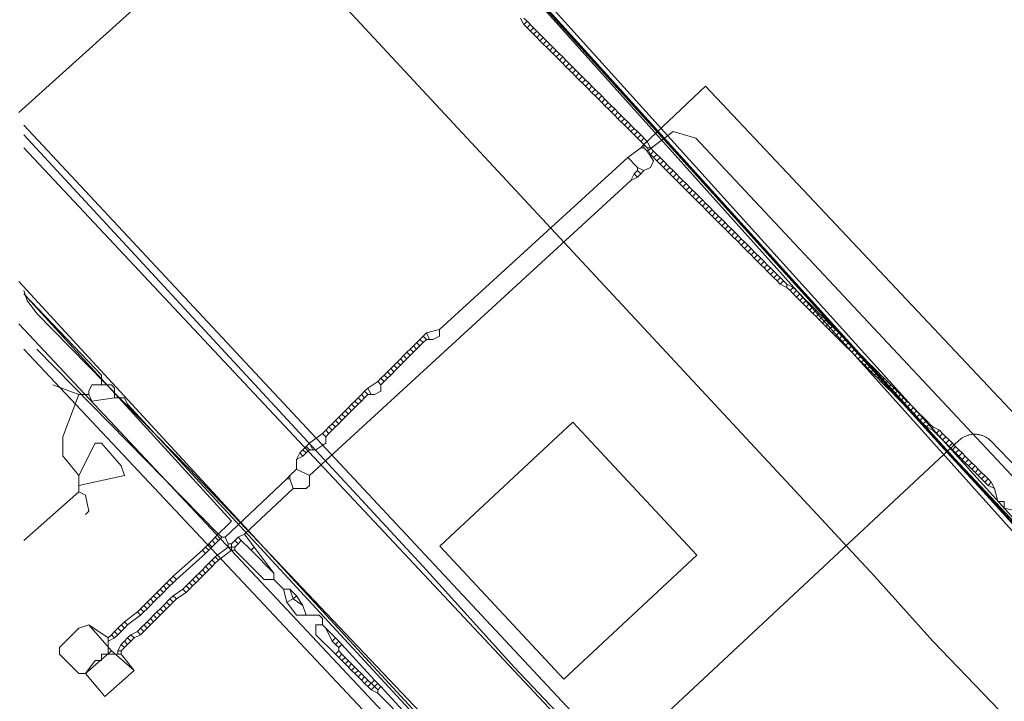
# Model space of a CAD drawing. Header units: metres. Extents: x 92810 to 93633, y 464687 to 465459.
# Tile 293 of 325: x 93421 to 93443, y 465296 to 465312. Entities that reach past the tile are written whole.
import ezdxf
from ezdxf.lldxf.tags import DXFTag

# ---------------------------------------------------------------- set-up
doc = ezdxf.new("R2010")
doc.units = ezdxf.units.M
for name, color, linetype, lineweight, transparency in [('B-OI-KL-DATA_BT NEDERLAND-G', 90, 'SI_B_DATA_BT_NEDERLAND', 18, 0.4), ('B-OI-KL-DATA_KPN-G', 90, 'SI_B_DATA_KPN', 18, 0.4), ('B-OI-KL-DATA_LIANDER-G', 90, 'SI_B_DATA_LIANDER', 18, 0.4), ('B-OI-KL-ET_HS_LIANDER-G', 10, 'SI_B_ET_HS_LIANDON', 18, 0.4), ('B-OI-KL-ET_LS_LIANDER-G', 190, 'SI_B_ET_LS_LIANDER', 18, 0.4), ('B-OI-KL-ET_MS_LIANDER-G', 130, 'SI_B_ET_MS_LIANDER', 18, 0.4), ('B-OI-KL-GAS_HD_LIANDER-G', 30, 'SI_B_GAS_HD_LIANDER', 18, 0.4), ('B-OI-KL-GAS_LD_LIANDER-G', 30, 'SI_B_GAS_LD_LIANDER', 18, 0.4), ('B-WE-KL-DATA-G', 90, 'KL-DATA-N', 18, 0.4), ('B-WE-KL-ET_LS-G', 190, 'KL-LS-N', 18, 0.4), ('B-WE-KL-WATER-G', 170, 'KL-WATER-N', 18, 0.4)]:
    doc.layers.add(name, color=color, linetype=linetype, lineweight=lineweight, transparency=transparency)
doc.styles.get("Standard").update_dxf_attribs({"font": 'isocp.shx'})
tags = doc.linetypes.add('KL-DATA-N', pattern='A,4,-1,[101,NLCS.SHX,S=0.5,R=0,X=0,Y=0],-1,4,-1,["D",Standard,S=1,R=0,X=-0.25,Y=-0.5],-1.5', length=12.5).pattern_tags.tags
tags[18] = DXFTag(74, 10)
tags = doc.linetypes.add('KL-LS-N', pattern='A,4,-1,[103,NLCS.SHX,S=0.75,R=0,X=0,Y=0],-1,4,-1,["L",Standard,S=1,R=0,X=0,Y=-0.5],-2', length=13).pattern_tags.tags
tags[18] = DXFTag(74, 10)
doc.linetypes.add('KL-WATER-N', pattern='A,7,-0.5,[168,NLCS.SHX,S=0.75,R=0,X=0.75,Y=0],-2', length=9.5)
doc.linetypes.add('SI_B_DATA_BT_NEDERLAND', pattern='A,5,-2,["BTN",Standard,S=1.5,R=0,X=-0.51,Y=-0.75],-7', length=14)
doc.linetypes.add('SI_B_DATA_KPN', pattern='A,5,-2,["KPN",Standard,S=1.5,R=0,X=-0.51,Y=-0.75],-8', length=15)
doc.linetypes.add('SI_B_DATA_LIANDER', pattern='A,5,-2,["LI-DATA",Standard,S=1.5,R=0,X=-0.51,Y=-0.75],-11', length=18)
doc.linetypes.add('SI_B_ET_HS_LIANDON', pattern='A,5,-2,["LI-HS",Standard,S=1.5,R=0,X=-0.51,Y=-0.75],-10', length=17)
doc.linetypes.add('SI_B_ET_LS_LIANDER', pattern='A,5,-2,["LI-LS",Standard,S=1.5,R=0,X=-0.51,Y=-0.75],-10', length=17)
doc.linetypes.add('SI_B_ET_MS_LIANDER', pattern='A,5,-2,["LI-MS",Standard,S=1.5,R=0,X=-0.51,Y=-0.75],-10', length=17)
doc.linetypes.add('SI_B_GAS_HD_LIANDER', pattern='A,5,-2,["LI-G-HD",Standard,S=1.5,R=0,X=-0.51,Y=-0.75],-11', length=18)
doc.linetypes.add('SI_B_GAS_LD_LIANDER', pattern='A,5,-2,["LI-G-LD",Standard,S=1.5,R=0,X=-0.51,Y=-0.75],-11', length=18)

msp = doc.modelspace()

# ---------------------------------------------------------------- linework, layer by layer
at = {"layer": 'B-OI-KL-DATA_BT NEDERLAND-G', "flags": 128}
msp.add_lwpolyline([(93383.75, 465371.27), (93428.3, 465320.06), (93430.05, 465314.74), (93442.9, 465300.5), (93451.4, 465292.3)], dxfattribs=at)
at = {"layer": 'B-OI-KL-DATA_KPN-G', "flags": 128}
for points in [[(93421.536, 465324.036), (93440.464, 465303.036), (93442.607, 465300.75), (93457.607, 465284.536), (93458.393, 465284.107), (93459.536, 465284.107), (93459.893, 465284.179), (93462.536, 465284.821), (93463.679, 465284.821), (93463.893, 465284.75), (93464.679, 465284.321)], [(93440.607, 465284.821), (93431.107, 465294.75), (93430.107, 465295.964), (93424.75, 465301.607), (93421.393, 465305.036), (93421.179, 465305.321), (93421.107, 465305.536)]]:
    msp.add_lwpolyline(points, dxfattribs=at)
at = {"layer": 'B-OI-KL-DATA_LIANDER-G', "flags": 128}
msp.add_lwpolyline([(93476.964, 465318.25), (93476.821, 465317.821), (93476.464, 465313.893), (93474.893, 465295.821), (93474.821, 465295.679), (93473.964, 465293.893), (93473.821, 465293.75), (93472.821, 465292.464), (93465.821, 465288.25), (93456.75, 465284.536), (93449.107, 465278.25), (93448.964, 465278.25), (93448.321, 465278.821), (93448.25, 465279.036), (93448.25, 465279.25), (93448.179, 465279.25), (93446.464, 465281.893), (93446.25, 465282.107), (93431.893, 465297.25), (93429.893, 465299.464), (93421.107, 465308.964)], dxfattribs=at)
at = {"layer": 'B-OI-KL-ET_HS_LIANDER-G', "flags": 128}
for points in [[(93453.464, 465275.393), (93452.25, 465275.821), (93421.107, 465309.179)], [(93453.393, 465275.25), (93452.464, 465275.464), (93452.036, 465275.679), (93421.107, 465308.679)], [(93453.321, 465275.036), (93452.607, 465275.107), (93452.393, 465275.036), (93451.679, 465274.75), (93451.321, 465274.75), (93447.75, 465276.107), (93446.893, 465276.536), (93446.464, 465276.821), (93445.464, 465277.893), (93440.75, 465283.321), (93438.893, 465285.321), (93421.107, 465304.25)]]:
    msp.add_lwpolyline(points, dxfattribs=at)
at = {"layer": 'B-OI-KL-ET_LS_LIANDER-G'}
for p, q in [((93434.75, 465308.75), (93436.107, 465310.036)), ((93436.107, 465310.036), (93461.393, 465283.179)), ((93434.821, 465308.607), (93435.393, 465309.036)), ((93435.393, 465309.036), (93435.893, 465308.893)), ((93434.75, 465308.75), (93434.679, 465308.679)), ((93434.75, 465308.75), (93434.75, 465308.679)), ((93435.893, 465308.893), (93458.607, 465284.607)), ((93434.679, 465308.679), (93434.393, 465308.464)), ((93434.679, 465308.679), (93434.75, 465308.679)), ((93434.75, 465308.679), (93434.821, 465308.607)), ((93434.821, 465308.607), (93434.964, 465308.393)), ((93434.393, 465308.464), (93430.25, 465304.679)), ((93434.393, 465308.464), (93434.607, 465308.25)), ((93434.964, 465308.393), (93434.893, 465308.25)), ((93434.536, 465308.107), (93434.464, 465307.964)), ((93434.607, 465308.179), (93434.536, 465308.107)), ((93434.536, 465308.107), (93434.607, 465308.036)), ((93434.607, 465308.25), (93434.75, 465308.179)), ((93434.607, 465308.25), (93434.607, 465308.179)), ((93434.607, 465308.179), (93434.679, 465308.107)), ((93434.679, 465308.107), (93434.607, 465308.036)), ((93434.75, 465308.179), (93434.679, 465308.107)), ((93434.893, 465308.25), (93434.75, 465308.179)), ((93434.464, 465307.964), (93427.393, 465301.464)), ((93434.607, 465308.036), (93434.464, 465307.964)), ((93421.107, 465305.464), (93425.679, 465300.464)), ((93430.25, 465304.679), (93429.964, 465304.607)), ((93430.25, 465304.679), (93430.25, 465304.536)), ((93429.821, 465304.464), (93429.679, 465304.321)), ((93429.893, 465304.536), (93429.821, 465304.464)), ((93429.821, 465304.464), (93429.893, 465304.393)), ((93429.964, 465304.607), (93429.893, 465304.536)), ((93429.893, 465304.536), (93429.964, 465304.464)), ((93429.964, 465304.464), (93429.893, 465304.393)), ((93429.964, 465304.607), (93430.036, 465304.464)), ((93429.964, 465304.464), (93430.107, 465304.464)), ((93430.25, 465304.536), (93430.107, 465304.464)), ((93425.393, 465300.179), (93421.393, 465304.25)), ((93429.607, 465304.25), (93429.536, 465304.179)), ((93429.679, 465304.321), (93429.607, 465304.25)), ((93429.607, 465304.25), (93429.679, 465304.179)), ((93429.679, 465304.321), (93429.75, 465304.25)), ((93429.821, 465304.321), (93429.679, 465304.179)), ((93429.75, 465304.393), (93429.821, 465304.321)), ((93429.893, 465304.393), (93429.821, 465304.321)), ((93429.393, 465304.036), (93429.321, 465303.964)), ((93429.464, 465304.107), (93429.393, 465304.036)), ((93429.393, 465304.036), (93429.464, 465303.964)), ((93429.536, 465304.179), (93429.464, 465304.107)), ((93429.464, 465304.107), (93429.536, 465304.036)), ((93429.536, 465304.036), (93429.464, 465303.964)), ((93429.536, 465304.179), (93429.607, 465304.107)), ((93429.607, 465304.107), (93429.536, 465304.036)), ((93429.679, 465304.179), (93429.607, 465304.107)), ((93429.179, 465303.821), (93429.107, 465303.75)), ((93429.321, 465303.964), (93429.179, 465303.821)), ((93429.179, 465303.821), (93429.25, 465303.75)), ((93429.321, 465303.821), (93429.179, 465303.679)), ((93429.25, 465303.893), (93429.321, 465303.821)), ((93429.321, 465303.964), (93429.393, 465303.893)), ((93429.393, 465303.893), (93429.321, 465303.821)), ((93429.464, 465303.964), (93429.393, 465303.893)), ((93428.964, 465303.607), (93428.893, 465303.536)), ((93429.036, 465303.679), (93428.964, 465303.607)), ((93428.964, 465303.607), (93429.036, 465303.536)), ((93429.107, 465303.75), (93429.036, 465303.679)), ((93429.036, 465303.679), (93429.107, 465303.607)), ((93429.107, 465303.607), (93429.036, 465303.536)), ((93429.107, 465303.75), (93429.179, 465303.679)), ((93429.179, 465303.679), (93429.107, 465303.607)), ((93428.679, 465303.393), (93428.607, 465303.321)), ((93428.893, 465303.536), (93428.679, 465303.393)), ((93428.679, 465303.393), (93428.75, 465303.25)), ((93428.893, 465303.536), (93428.964, 465303.464)), ((93429.036, 465303.536), (93428.964, 465303.464)), ((93428.964, 465303.464), (93428.964, 465303.321)), ((93428.464, 465303.179), (93428.393, 465303.107)), ((93428.536, 465303.25), (93428.464, 465303.179)), ((93428.464, 465303.179), (93428.536, 465303.107)), ((93428.607, 465303.321), (93428.536, 465303.25)), ((93428.536, 465303.25), (93428.607, 465303.179)), ((93428.607, 465303.179), (93428.536, 465303.107)), ((93428.607, 465303.321), (93428.679, 465303.25)), ((93428.679, 465303.25), (93428.607, 465303.179)), ((93428.679, 465303.25), (93428.821, 465303.25)), ((93428.964, 465303.321), (93428.821, 465303.25)), ((93428.25, 465302.964), (93428.179, 465302.893)), ((93428.321, 465303.036), (93428.25, 465302.964)), ((93428.25, 465302.964), (93428.321, 465302.893)), ((93428.393, 465303.107), (93428.321, 465303.036)), ((93428.321, 465303.036), (93428.393, 465302.964)), ((93428.393, 465302.964), (93428.321, 465302.893)), ((93428.393, 465303.107), (93428.464, 465303.036)), ((93428.464, 465303.036), (93428.393, 465302.964)), ((93428.536, 465303.107), (93428.464, 465303.036)), ((93428.036, 465302.75), (93427.964, 465302.679)), ((93428.107, 465302.821), (93428.036, 465302.75)), ((93428.036, 465302.75), (93428.107, 465302.679)), ((93428.179, 465302.893), (93428.107, 465302.821)), ((93428.107, 465302.821), (93428.179, 465302.75)), ((93428.179, 465302.75), (93428.107, 465302.679)), ((93428.179, 465302.893), (93428.25, 465302.821)), ((93428.321, 465302.893), (93428.179, 465302.75)), ((93427.821, 465302.536), (93427.75, 465302.464)), ((93427.893, 465302.607), (93427.821, 465302.536)), ((93427.821, 465302.536), (93427.893, 465302.464)), ((93427.964, 465302.679), (93427.893, 465302.607)), ((93427.893, 465302.607), (93427.964, 465302.536)), ((93427.964, 465302.536), (93427.893, 465302.464)), ((93427.964, 465302.679), (93428.036, 465302.607)), ((93428.036, 465302.607), (93427.964, 465302.536)), ((93428.107, 465302.679), (93428.036, 465302.607)), ((93427.679, 465302.393), (93427.393, 465302.179)), ((93427.75, 465302.464), (93427.679, 465302.393)), ((93427.679, 465302.393), (93427.75, 465302.321)), ((93427.75, 465302.464), (93427.821, 465302.393)), ((93427.821, 465302.393), (93427.75, 465302.321)), ((93427.75, 465302.321), (93427.75, 465302.179)), ((93427.893, 465302.464), (93427.821, 465302.393)), ((93427.25, 465302.036), (93427.179, 465301.964)), ((93427.321, 465302.107), (93427.25, 465302.036)), ((93427.25, 465302.036), (93427.321, 465301.964)), ((93427.393, 465302.179), (93427.321, 465302.107)), ((93427.321, 465302.107), (93427.393, 465302.036)), ((93427.393, 465302.036), (93427.321, 465301.964)), ((93427.393, 465302.179), (93427.464, 465302.036)), ((93427.393, 465302.036), (93427.536, 465302.036)), ((93427.75, 465302.179), (93427.536, 465302.036)), ((93427.179, 465301.964), (93427.107, 465301.821)), ((93427.25, 465301.893), (93427.107, 465301.821)), ((93427.107, 465301.821), (93427.107, 465301.607)), ((93427.179, 465301.964), (93427.25, 465301.893)), ((93427.321, 465301.964), (93427.25, 465301.893)), ((93427.107, 465301.607), (93426.964, 465301.464)), ((93427.107, 465301.607), (93427.393, 465301.464)), ((93426.893, 465301.393), (93425.536, 465300.107)), ((93426.964, 465301.464), (93426.893, 465301.393)), ((93426.893, 465301.393), (93426.964, 465301.393)), ((93426.964, 465301.464), (93426.964, 465301.393)), ((93426.964, 465301.393), (93427.036, 465301.179)), ((93427.393, 465301.464), (93427.393, 465301.25)), ((93427.036, 465301.179), (93425.964, 465300.179)), ((93427.321, 465301.179), (93427.036, 465301.179)), ((93427.393, 465301.25), (93427.321, 465301.179)), ((93425.679, 465300.464), (93425.321, 465300.107)), ((93425.321, 465300.107), (93425.25, 465300.036)), ((93425.321, 465300.107), (93425.393, 465300.036)), ((93425.393, 465300.179), (93425.464, 465300.107)), ((93425.464, 465300.107), (93425.393, 465300.036)), ((93425.464, 465300.107), (93425.536, 465300.107)), ((93425.536, 465300.107), (93425.607, 465299.964)), ((93425.821, 465300.107), (93425.75, 465300.036)), ((93425.964, 465300.179), (93425.821, 465300.107)), ((93425.821, 465300.107), (93425.893, 465300.036)), ((93425.964, 465300.179), (93426.179, 465299.893)), ((93425.107, 465299.893), (93425.036, 465299.821)), ((93425.179, 465299.964), (93425.107, 465299.893)), ((93425.107, 465299.893), (93425.179, 465299.821)), ((93425.25, 465300.036), (93425.179, 465299.964)), ((93425.179, 465299.964), (93425.25, 465299.893)), ((93425.321, 465299.964), (93425.179, 465299.821)), ((93425.25, 465300.036), (93425.321, 465299.964)), ((93425.393, 465300.036), (93425.321, 465299.964)), ((93425.607, 465299.893), (93425.321, 465299.679)), ((93425.607, 465299.964), (93425.679, 465299.964)), ((93425.607, 465299.964), (93425.607, 465299.893)), ((93425.607, 465299.893), (93425.75, 465299.893)), ((93425.75, 465300.036), (93425.679, 465299.964)), ((93425.679, 465299.964), (93425.679, 465299.821)), ((93425.75, 465300.036), (93425.821, 465299.964)), ((93425.821, 465299.964), (93425.75, 465299.893)), ((93425.75, 465299.893), (93425.75, 465299.821)), ((93425.893, 465300.036), (93425.821, 465299.964)), ((93425.893, 465300.036), (93426.107, 465299.821)), ((93426.179, 465299.893), (93426.107, 465299.821)), ((93426.179, 465299.893), (93426.607, 465299.321)), ((93425.036, 465299.821), (93424.393, 465299.25)), ((93425.107, 465299.75), (93424.464, 465299.179)), ((93425.036, 465299.821), (93425.107, 465299.75)), ((93425.179, 465299.821), (93425.107, 465299.75)), ((93425.321, 465299.679), (93425.179, 465299.536)), ((93425.321, 465299.679), (93425.393, 465299.607)), ((93425.679, 465299.821), (93425.393, 465299.607)), ((93425.679, 465299.821), (93425.75, 465299.821)), ((93425.75, 465299.821), (93426.393, 465299.179)), ((93426.107, 465299.821), (93426.607, 465299.321)), ((93425.107, 465299.464), (93425.036, 465299.393)), ((93425.179, 465299.536), (93425.107, 465299.464)), ((93425.107, 465299.464), (93425.179, 465299.393)), ((93425.179, 465299.536), (93425.25, 465299.464)), ((93425.25, 465299.464), (93425.179, 465299.393)), ((93425.25, 465299.607), (93425.321, 465299.536)), ((93425.321, 465299.536), (93425.25, 465299.464)), ((93425.393, 465299.607), (93425.321, 465299.536)), ((93424.393, 465299.25), (93424.321, 465299.179)), ((93424.393, 465299.25), (93424.464, 465299.179)), ((93424.893, 465299.25), (93424.821, 465299.179)), ((93424.964, 465299.321), (93424.893, 465299.25)), ((93424.893, 465299.25), (93424.964, 465299.179)), ((93425.036, 465299.393), (93424.964, 465299.321)), ((93424.964, 465299.321), (93425.036, 465299.25)), ((93425.036, 465299.25), (93424.964, 465299.179)), ((93425.036, 465299.393), (93425.107, 465299.321)), ((93425.107, 465299.321), (93425.036, 465299.25)), ((93425.179, 465299.393), (93425.107, 465299.321)), ((93426.607, 465299.321), (93426.607, 465299.179)), ((93424.179, 465299.036), (93424.107, 465298.964)), ((93424.321, 465299.179), (93424.179, 465299.036)), ((93424.179, 465299.036), (93424.25, 465298.964)), ((93424.25, 465299.107), (93424.321, 465299.036)), ((93424.321, 465299.036), (93424.25, 465298.964)), ((93424.321, 465299.179), (93424.393, 465299.107)), ((93424.393, 465299.107), (93424.321, 465299.036)), ((93424.464, 465299.179), (93424.393, 465299.107)), ((93424.679, 465299.036), (93424.607, 465298.964)), ((93424.821, 465299.179), (93424.679, 465299.036)), ((93424.679, 465299.036), (93424.75, 465298.964)), ((93424.75, 465299.107), (93424.821, 465299.036)), ((93424.821, 465299.036), (93424.75, 465298.964)), ((93424.821, 465299.179), (93424.893, 465299.107)), ((93424.893, 465299.107), (93424.821, 465299.036)), ((93424.964, 465299.179), (93424.893, 465299.107)), ((93426.393, 465299.179), (93426.607, 465299.179)), ((93426.607, 465299.179), (93426.821, 465298.964)), ((93423.964, 465298.821), (93423.893, 465298.75)), ((93424.036, 465298.893), (93423.964, 465298.821)), ((93423.964, 465298.821), (93424.036, 465298.75)), ((93424.107, 465298.964), (93424.036, 465298.893)), ((93424.036, 465298.893), (93424.107, 465298.821)), ((93424.107, 465298.821), (93424.036, 465298.75)), ((93424.107, 465298.964), (93424.179, 465298.893)), ((93424.179, 465298.893), (93424.107, 465298.821)), ((93424.25, 465298.964), (93424.179, 465298.893)), ((93424.393, 465298.821), (93424.321, 465298.75)), ((93424.607, 465298.964), (93424.393, 465298.821)), ((93424.393, 465298.821), (93424.464, 465298.75)), ((93424.679, 465298.893), (93424.464, 465298.75)), ((93424.607, 465298.964), (93424.679, 465298.893)), ((93424.75, 465298.964), (93424.679, 465298.893)), ((93426.821, 465298.964), (93426.964, 465298.964)), ((93426.821, 465298.964), (93426.893, 465298.679)), ((93426.964, 465298.964), (93427.107, 465298.821)), ((93426.964, 465298.964), (93427.036, 465298.75)), ((93427.107, 465298.821), (93427.036, 465298.75)), ((93427.107, 465298.821), (93427.25, 465298.607)), ((93423.821, 465298.679), (93423.679, 465298.536)), ((93423.75, 465298.607), (93423.821, 465298.536)), ((93423.893, 465298.75), (93423.821, 465298.679)), ((93423.821, 465298.679), (93423.893, 465298.607)), ((93423.893, 465298.607), (93423.821, 465298.536)), ((93423.893, 465298.75), (93423.964, 465298.679)), ((93423.964, 465298.679), (93423.893, 465298.607)), ((93424.036, 465298.75), (93423.964, 465298.679)), ((93424.179, 465298.607), (93424.107, 465298.536)), ((93424.321, 465298.75), (93424.179, 465298.607)), ((93424.179, 465298.607), (93424.25, 465298.536)), ((93424.25, 465298.679), (93424.321, 465298.607)), ((93424.321, 465298.607), (93424.25, 465298.536)), ((93424.321, 465298.75), (93424.393, 465298.679)), ((93424.393, 465298.679), (93424.321, 465298.607)), ((93424.464, 465298.75), (93424.393, 465298.679)), ((93427.036, 465298.75), (93426.893, 465298.679)), ((93426.893, 465298.679), (93427.107, 465298.393)), ((93427.036, 465298.75), (93427.25, 465298.607)), ((93427.25, 465298.607), (93427.321, 465298.393)), ((93423.607, 465298.464), (93423.321, 465298.25)), ((93423.679, 465298.393), (93423.393, 465298.179)), ((93423.679, 465298.536), (93423.607, 465298.464)), ((93423.607, 465298.464), (93423.679, 465298.393)), ((93423.679, 465298.536), (93423.75, 465298.464)), ((93423.75, 465298.464), (93423.679, 465298.393)), ((93423.821, 465298.536), (93423.75, 465298.464)), ((93423.964, 465298.393), (93423.893, 465298.321)), ((93424.036, 465298.464), (93423.964, 465298.393)), ((93423.964, 465298.393), (93424.036, 465298.321)), ((93424.107, 465298.536), (93424.036, 465298.464)), ((93424.036, 465298.464), (93424.107, 465298.393)), ((93424.107, 465298.393), (93424.036, 465298.321)), ((93424.107, 465298.536), (93424.179, 465298.464)), ((93424.179, 465298.464), (93424.107, 465298.393)), ((93424.25, 465298.536), (93424.179, 465298.464)), ((93427.107, 465298.393), (93427.607, 465298.393)), ((93427.607, 465298.393), (93427.679, 465298.321)), ((93422.536, 465298.179), (93422.321, 465298.107)), ((93422.964, 465297.893), (93422.536, 465298.179)), ((93423.321, 465298.25), (93423.179, 465298.107)), ((93423.25, 465298.179), (93423.321, 465298.107)), ((93423.321, 465298.25), (93423.393, 465298.179)), ((93423.393, 465298.179), (93423.321, 465298.107)), ((93423.821, 465298.25), (93423.679, 465298.107)), ((93423.75, 465298.179), (93423.821, 465298.107)), ((93423.893, 465298.321), (93423.821, 465298.25)), ((93423.821, 465298.25), (93423.893, 465298.179)), ((93423.893, 465298.179), (93423.821, 465298.107)), ((93423.893, 465298.321), (93423.964, 465298.25)), ((93423.964, 465298.25), (93423.893, 465298.179)), ((93424.036, 465298.321), (93423.964, 465298.25)), ((93427.679, 465298.179), (93427.536, 465298.179)), ((93427.536, 465298.179), (93427.536, 465297.964)), ((93427.679, 465298.321), (93427.679, 465298.179)), ((93427.679, 465298.179), (93427.75, 465298.107)), ((93422.321, 465298.107), (93421.893, 465297.679)), ((93423.036, 465297.964), (93422.964, 465297.893)), ((93423.107, 465298.036), (93423.036, 465297.964)), ((93423.036, 465297.964), (93423.107, 465297.893)), ((93423.179, 465298.107), (93423.107, 465298.036)), ((93423.107, 465298.036), (93423.179, 465297.964)), ((93423.179, 465297.964), (93423.107, 465297.893)), ((93423.179, 465298.107), (93423.25, 465298.036)), ((93423.25, 465298.036), (93423.179, 465297.964)), ((93423.321, 465298.107), (93423.25, 465298.036)), ((93423.464, 465297.964), (93423.393, 465297.893)), ((93423.607, 465298.036), (93423.464, 465297.964)), ((93423.464, 465297.964), (93423.536, 465297.893)), ((93423.679, 465297.964), (93423.536, 465297.893)), ((93423.679, 465298.107), (93423.607, 465298.036)), ((93423.607, 465298.036), (93423.679, 465297.964)), ((93423.679, 465298.107), (93423.75, 465298.036)), ((93423.75, 465298.036), (93423.679, 465297.964)), ((93423.821, 465298.107), (93423.75, 465298.036)), ((93427.536, 465297.964), (93427.964, 465297.536)), ((93427.75, 465298.107), (93427.964, 465297.893)), ((93427.75, 465298.107), (93427.893, 465297.821)), ((93423.107, 465297.893), (93422.964, 465297.821)), ((93422.964, 465297.893), (93422.964, 465297.536)), ((93423.25, 465297.75), (93423.179, 465297.607)), ((93423.321, 465297.821), (93423.25, 465297.75)), ((93423.25, 465297.75), (93423.321, 465297.679)), ((93423.393, 465297.893), (93423.321, 465297.821)), ((93423.321, 465297.821), (93423.393, 465297.75)), ((93423.393, 465297.75), (93423.321, 465297.679)), ((93423.393, 465297.893), (93423.464, 465297.821)), ((93423.464, 465297.821), (93423.393, 465297.75)), ((93423.536, 465297.893), (93423.464, 465297.821)), ((93427.964, 465297.893), (93427.893, 465297.821)), ((93427.893, 465297.821), (93427.964, 465297.75)), ((93427.964, 465297.893), (93428.036, 465297.821)), ((93428.036, 465297.821), (93427.964, 465297.75)), ((93427.964, 465297.75), (93428.036, 465297.679)), ((93428.036, 465297.821), (93428.107, 465297.75)), ((93428.107, 465297.75), (93428.036, 465297.679)), ((93428.107, 465297.75), (93428.821, 465296.964)), ((93421.893, 465297.679), (93421.893, 465297.536)), ((93421.893, 465297.536), (93422.321, 465297.107)), ((93423.25, 465297.536), (93422.821, 465297.536)), ((93422.821, 465297.536), (93422.821, 465297.393)), ((93423.179, 465297.607), (93423.25, 465297.607)), ((93423.179, 465297.607), (93423.179, 465297.536)), ((93423.321, 465297.679), (93423.25, 465297.607)), ((93423.25, 465297.607), (93423.25, 465297.536)), ((93423.25, 465297.536), (93423.536, 465297.179)), ((93428.036, 465297.607), (93427.964, 465297.536)), ((93427.964, 465297.536), (93428.036, 465297.464)), ((93428.036, 465297.679), (93428.036, 465297.607)), ((93428.036, 465297.607), (93428.107, 465297.536)), ((93428.107, 465297.536), (93428.036, 465297.464)), ((93428.107, 465297.536), (93428.179, 465297.464)), ((93422.679, 465297.393), (93422.464, 465297.107)), ((93422.821, 465297.393), (93422.679, 465297.393)), ((93428.036, 465297.464), (93428.107, 465297.393)), ((93428.179, 465297.464), (93428.107, 465297.393)), ((93428.107, 465297.393), (93428.179, 465297.321)), ((93428.179, 465297.464), (93428.321, 465297.321)), ((93428.25, 465297.393), (93428.179, 465297.321)), ((93428.179, 465297.321), (93428.321, 465297.179)), ((93428.321, 465297.321), (93428.25, 465297.25)), ((93428.321, 465297.321), (93428.393, 465297.25)), ((93422.321, 465297.107), (93422.464, 465297.107)), ((93422.893, 465296.607), (93422.464, 465297.107)), ((93423.536, 465297.179), (93422.893, 465296.607)), ((93428.393, 465297.25), (93428.321, 465297.179)), ((93428.321, 465297.179), (93428.393, 465297.107)), ((93428.393, 465297.25), (93428.464, 465297.179)), ((93428.464, 465297.179), (93428.393, 465297.107)), ((93428.393, 465297.107), (93428.464, 465297.036)), ((93428.464, 465297.179), (93428.536, 465297.107)), ((93428.536, 465297.107), (93428.464, 465297.036)), ((93428.536, 465297.107), (93428.607, 465297.036)), ((93428.464, 465297.036), (93428.536, 465296.964)), ((93428.607, 465297.036), (93428.536, 465296.964)), ((93428.536, 465296.964), (93428.607, 465296.893)), ((93428.607, 465297.036), (93428.679, 465296.964)), ((93428.679, 465296.964), (93428.607, 465296.893)), ((93428.607, 465296.893), (93428.679, 465296.821)), ((93428.679, 465296.964), (93428.821, 465296.821)), ((93428.821, 465296.964), (93428.679, 465296.821)), ((93428.821, 465296.964), (93428.893, 465296.893)), ((93428.893, 465296.893), (93428.821, 465296.821)), ((93428.893, 465296.893), (93428.964, 465296.821)), ((93428.679, 465296.821), (93428.75, 465296.75)), ((93428.821, 465296.821), (93428.75, 465296.75)), ((93428.75, 465296.75), (93428.893, 465296.679)), ((93428.821, 465296.821), (93428.893, 465296.75)), ((93428.964, 465296.821), (93428.893, 465296.75)), ((93428.893, 465296.75), (93428.893, 465296.679)), ((93428.893, 465296.679), (93429.607, 465295.964)), ((93428.964, 465296.821), (93429.679, 465296.036))]:
    msp.add_line(p, q, dxfattribs=at)
at = {"layer": 'B-OI-KL-ET_MS_LIANDER-G', "flags": 128}
for points in [[(93432.036, 465311.536), (93432.107, 465311.393)], [(93432.107, 465311.536), (93432.179, 465311.464)], [(93432.179, 465311.464), (93432.107, 465311.393)], [(93432.107, 465311.393), (93432.179, 465311.321)], [(93432.179, 465311.464), (93432.321, 465311.321)], [(93432.25, 465311.393), (93432.179, 465311.321)], [(93432.179, 465311.321), (93432.321, 465311.179)], [(93432.321, 465311.321), (93432.25, 465311.25)], [(93432.321, 465311.321), (93432.393, 465311.25)], [(93432.393, 465311.25), (93432.321, 465311.179)], [(93432.321, 465311.179), (93432.393, 465311.107)], [(93432.393, 465311.25), (93432.464, 465311.179)], [(93432.464, 465311.179), (93432.393, 465311.107)], [(93432.464, 465311.179), (93432.536, 465311.107)], [(93432.393, 465311.107), (93432.464, 465311.036)], [(93432.536, 465311.107), (93432.464, 465311.036)], [(93432.464, 465311.036), (93432.536, 465310.964)], [(93432.536, 465311.107), (93432.607, 465311.036)], [(93432.607, 465311.036), (93432.536, 465310.964)], [(93432.536, 465310.964), (93432.607, 465310.893)], [(93432.607, 465311.036), (93432.679, 465310.964)], [(93432.679, 465310.964), (93432.607, 465310.893)], [(93432.679, 465310.964), (93432.821, 465310.821)], [(93432.607, 465310.893), (93432.679, 465310.821)], [(93432.75, 465310.893), (93432.679, 465310.821)], [(93432.679, 465310.821), (93432.821, 465310.679)], [(93432.821, 465310.821), (93432.75, 465310.75)], [(93432.821, 465310.821), (93432.893, 465310.75)], [(93432.893, 465310.75), (93432.821, 465310.679)], [(93432.893, 465310.75), (93432.964, 465310.679)], [(93432.821, 465310.679), (93432.893, 465310.607)], [(93432.964, 465310.679), (93432.893, 465310.607)], [(93432.893, 465310.607), (93432.964, 465310.536)], [(93432.964, 465310.679), (93433.036, 465310.607)], [(93433.036, 465310.607), (93432.964, 465310.536)], [(93432.964, 465310.536), (93433.036, 465310.464)], [(93433.036, 465310.607), (93433.107, 465310.536)], [(93433.107, 465310.536), (93433.036, 465310.464)], [(93433.107, 465310.536), (93433.179, 465310.464)], [(93433.036, 465310.464), (93433.107, 465310.393)], [(93433.179, 465310.464), (93433.107, 465310.393)], [(93433.107, 465310.393), (93433.179, 465310.321)], [(93433.179, 465310.464), (93433.321, 465310.321)], [(93433.25, 465310.393), (93433.179, 465310.321)], [(93433.179, 465310.321), (93433.321, 465310.179)], [(93433.321, 465310.321), (93433.25, 465310.25)], [(93433.321, 465310.321), (93433.393, 465310.25)], [(93433.393, 465310.25), (93433.321, 465310.179)], [(93433.321, 465310.179), (93433.393, 465310.107)], [(93433.393, 465310.25), (93433.464, 465310.179)], [(93433.464, 465310.179), (93433.393, 465310.107)], [(93433.393, 465310.107), (93433.464, 465310.036)], [(93433.464, 465310.179), (93433.536, 465310.107)], [(93433.536, 465310.107), (93433.464, 465310.036)], [(93433.536, 465310.107), (93433.607, 465310.036)], [(93433.464, 465310.036), (93433.536, 465309.964)], [(93433.607, 465310.036), (93433.536, 465309.964)], [(93433.536, 465309.964), (93433.607, 465309.893)], [(93433.607, 465310.036), (93433.679, 465309.964)], [(93433.679, 465309.964), (93433.607, 465309.893)], [(93433.607, 465309.893), (93433.679, 465309.821)], [(93433.679, 465309.964), (93433.821, 465309.821)], [(93433.75, 465309.893), (93433.679, 465309.821)], [(93433.679, 465309.821), (93433.821, 465309.679)], [(93433.821, 465309.821), (93433.75, 465309.75)], [(93433.821, 465309.821), (93433.893, 465309.75)], [(93433.893, 465309.75), (93433.821, 465309.679)], [(93433.821, 465309.679), (93433.893, 465309.607)], [(93433.893, 465309.75), (93433.964, 465309.679)], [(93433.964, 465309.679), (93433.893, 465309.607)], [(93433.964, 465309.679), (93434.036, 465309.607)], [(93433.893, 465309.607), (93433.964, 465309.536)], [(93434.036, 465309.607), (93433.964, 465309.536)], [(93433.964, 465309.536), (93434.036, 465309.464)], [(93434.036, 465309.607), (93434.107, 465309.536)], [(93434.107, 465309.536), (93434.036, 465309.464)], [(93434.036, 465309.464), (93434.107, 465309.393)], [(93434.107, 465309.536), (93434.179, 465309.464)], [(93434.179, 465309.464), (93434.107, 465309.393)], [(93434.179, 465309.464), (93434.321, 465309.321)], [(93434.107, 465309.393), (93434.179, 465309.321)], [(93434.25, 465309.393), (93434.179, 465309.321)], [(93434.179, 465309.321), (93434.321, 465309.179)], [(93434.321, 465309.321), (93434.25, 465309.25)], [(93434.321, 465309.321), (93434.393, 465309.25)], [(93434.393, 465309.25), (93434.321, 465309.179)], [(93434.393, 465309.25), (93434.464, 465309.179)], [(93434.321, 465309.179), (93434.393, 465309.107)], [(93434.464, 465309.179), (93434.393, 465309.107)], [(93434.393, 465309.107), (93434.464, 465309.036)], [(93434.464, 465309.179), (93434.536, 465309.107)], [(93434.536, 465309.107), (93434.464, 465309.036)], [(93434.464, 465309.036), (93434.536, 465308.964)], [(93434.536, 465309.107), (93434.607, 465309.036)], [(93434.607, 465309.036), (93434.536, 465308.964)], [(93434.607, 465309.036), (93434.679, 465308.964)], [(93434.536, 465308.964), (93434.607, 465308.893)], [(93434.679, 465308.964), (93434.607, 465308.893)], [(93434.607, 465308.893), (93434.679, 465308.821)], [(93434.679, 465308.964), (93434.821, 465308.821)], [(93434.75, 465308.893), (93434.679, 465308.821)], [(93434.679, 465308.821), (93434.821, 465308.679)], [(93434.821, 465308.821), (93434.75, 465308.75)], [(93434.821, 465308.821), (93434.893, 465308.679)], [(93434.821, 465308.679), (93434.893, 465308.679)], [(93434.821, 465308.679), (93434.893, 465308.536)], [(93434.893, 465308.679), (93434.964, 465308.607)], [(93434.964, 465308.607), (93434.893, 465308.536)], [(93434.893, 465308.536), (93434.964, 465308.464)], [(93434.964, 465308.607), (93435.036, 465308.536)], [(93435.036, 465308.536), (93434.964, 465308.464)], [(93435.036, 465308.536), (93435.107, 465308.464)], [(93434.964, 465308.464), (93435.036, 465308.393)], [(93435.107, 465308.464), (93435.036, 465308.393)], [(93435.036, 465308.393), (93435.107, 465308.321)], [(93435.107, 465308.464), (93435.179, 465308.393)], [(93435.179, 465308.393), (93435.107, 465308.321)], [(93435.107, 465308.321), (93435.179, 465308.25)], [(93435.179, 465308.393), (93435.321, 465308.25)], [(93435.25, 465308.321), (93435.179, 465308.25)], [(93435.179, 465308.25), (93435.321, 465308.107)], [(93435.321, 465308.25), (93435.25, 465308.179)], [(93435.321, 465308.25), (93435.393, 465308.179)], [(93435.393, 465308.179), (93435.321, 465308.107)], [(93435.321, 465308.107), (93435.393, 465308.036)], [(93435.393, 465308.179), (93435.464, 465308.107)], [(93435.464, 465308.107), (93435.393, 465308.036)], [(93435.464, 465308.107), (93435.536, 465308.036)], [(93435.393, 465308.036), (93435.464, 465307.964)], [(93435.536, 465308.036), (93435.464, 465307.964)], [(93435.464, 465307.964), (93435.536, 465307.893)], [(93435.536, 465308.036), (93435.607, 465307.964)], [(93435.607, 465307.964), (93435.536, 465307.893)], [(93435.536, 465307.893), (93435.607, 465307.821)], [(93435.607, 465307.964), (93435.679, 465307.893)], [(93435.679, 465307.893), (93435.607, 465307.821)], [(93435.679, 465307.893), (93435.821, 465307.75)], [(93435.607, 465307.821), (93435.679, 465307.75)], [(93435.75, 465307.821), (93435.679, 465307.75)], [(93435.679, 465307.75), (93435.821, 465307.607)], [(93435.821, 465307.75), (93435.75, 465307.679)], [(93435.821, 465307.75), (93435.893, 465307.679)], [(93435.893, 465307.679), (93435.821, 465307.607)], [(93435.893, 465307.679), (93435.964, 465307.607)], [(93435.821, 465307.607), (93435.893, 465307.536)], [(93435.964, 465307.607), (93435.893, 465307.536)], [(93435.893, 465307.536), (93435.964, 465307.464)], [(93435.964, 465307.607), (93436.036, 465307.536)], [(93436.036, 465307.536), (93435.964, 465307.464)], [(93435.964, 465307.464), (93436.036, 465307.393)], [(93436.036, 465307.536), (93436.107, 465307.464)], [(93436.107, 465307.464), (93436.036, 465307.393)], [(93436.107, 465307.464), (93436.179, 465307.393)], [(93436.036, 465307.393), (93436.107, 465307.321)], [(93436.179, 465307.393), (93436.107, 465307.321)], [(93436.107, 465307.321), (93436.179, 465307.25)], [(93436.179, 465307.393), (93436.321, 465307.25)], [(93436.25, 465307.321), (93436.179, 465307.25)], [(93436.179, 465307.25), (93436.321, 465307.107)], [(93436.321, 465307.25), (93436.25, 465307.179)], [(93436.321, 465307.25), (93436.393, 465307.179)], [(93436.393, 465307.179), (93436.321, 465307.107)], [(93436.321, 465307.107), (93436.393, 465307.036)], [(93436.393, 465307.179), (93436.464, 465307.107)], [(93436.464, 465307.107), (93436.393, 465307.036)], [(93436.393, 465307.036), (93436.464, 465306.964)], [(93436.464, 465307.107), (93436.536, 465307.036)], [(93436.536, 465307.036), (93436.464, 465306.964)], [(93436.536, 465307.036), (93436.607, 465306.964)], [(93436.464, 465306.964), (93436.536, 465306.893)], [(93436.607, 465306.964), (93436.536, 465306.893)], [(93436.536, 465306.893), (93436.607, 465306.821)], [(93436.607, 465306.964), (93436.679, 465306.893)], [(93436.679, 465306.893), (93436.607, 465306.821)], [(93436.607, 465306.821), (93436.679, 465306.75)], [(93436.679, 465306.893), (93436.821, 465306.75)], [(93436.75, 465306.821), (93436.679, 465306.75)], [(93436.679, 465306.75), (93436.821, 465306.607)], [(93436.821, 465306.75), (93436.75, 465306.679)], [(93436.821, 465306.75), (93436.893, 465306.679)], [(93436.893, 465306.679), (93436.821, 465306.607)], [(93436.821, 465306.607), (93436.893, 465306.536)], [(93436.893, 465306.679), (93436.964, 465306.607)], [(93436.964, 465306.607), (93436.893, 465306.536)], [(93436.964, 465306.607), (93437.036, 465306.536)], [(93436.893, 465306.536), (93436.964, 465306.464)], [(93437.036, 465306.536), (93436.964, 465306.464)], [(93436.964, 465306.464), (93437.036, 465306.393)], [(93437.036, 465306.536), (93437.107, 465306.464)], [(93437.107, 465306.464), (93437.036, 465306.393)], [(93437.036, 465306.393), (93437.107, 465306.321)], [(93437.107, 465306.464), (93437.179, 465306.393)], [(93437.179, 465306.393), (93437.107, 465306.321)], [(93437.179, 465306.393), (93437.321, 465306.25)], [(93437.107, 465306.321), (93437.179, 465306.25)], [(93437.25, 465306.321), (93437.179, 465306.25)], [(93437.179, 465306.25), (93437.321, 465306.107)], [(93437.321, 465306.25), (93437.25, 465306.179)], [(93437.321, 465306.25), (93437.393, 465306.179)], [(93437.393, 465306.179), (93437.321, 465306.107)], [(93437.393, 465306.179), (93437.464, 465306.107)], [(93437.321, 465306.107), (93437.393, 465306.036)], [(93437.464, 465306.107), (93437.393, 465306.036)], [(93437.393, 465306.036), (93437.464, 465305.964)], [(93437.464, 465306.107), (93437.536, 465306.036)], [(93437.536, 465306.036), (93437.464, 465305.964)], [(93437.464, 465305.964), (93437.536, 465305.893)], [(93437.536, 465306.036), (93437.607, 465305.964)], [(93437.607, 465305.964), (93437.536, 465305.893)], [(93437.607, 465305.964), (93437.679, 465305.893)], [(93437.536, 465305.893), (93437.607, 465305.821)], [(93437.679, 465305.893), (93437.607, 465305.821)], [(93437.607, 465305.821), (93437.679, 465305.75)], [(93437.679, 465305.893), (93437.821, 465305.75)], [(93437.75, 465305.821), (93437.679, 465305.75)], [(93437.679, 465305.75), (93437.75, 465305.679)], [(93437.821, 465305.75), (93437.75, 465305.679)], [(93437.821, 465305.75), (93437.893, 465305.679)], [(93437.75, 465305.679), (93437.893, 465305.607)], [(93437.893, 465305.679), (93438.036, 465305.607)], [(93437.893, 465305.679), (93437.893, 465305.607)], [(93437.893, 465305.607), (93437.964, 465305.536)], [(93438.036, 465305.607), (93437.964, 465305.536)], [(93437.964, 465305.536), (93438.036, 465305.464)], [(93438.036, 465305.607), (93438.107, 465305.536)], [(93438.107, 465305.536), (93438.036, 465305.464)], [(93438.107, 465305.536), (93438.179, 465305.464)], [(93438.036, 465305.464), (93438.107, 465305.393)], [(93438.179, 465305.464), (93438.107, 465305.393)], [(93438.107, 465305.393), (93438.179, 465305.321)], [(93438.179, 465305.464), (93438.321, 465305.321)], [(93438.25, 465305.393), (93438.179, 465305.321)], [(93438.179, 465305.321), (93438.321, 465305.179)], [(93438.321, 465305.321), (93438.25, 465305.25)], [(93438.321, 465305.321), (93438.393, 465305.25)], [(93438.393, 465305.25), (93438.321, 465305.179)], [(93438.321, 465305.179), (93438.393, 465305.107)], [(93438.393, 465305.25), (93438.464, 465305.179)], [(93438.464, 465305.179), (93438.393, 465305.107)], [(93438.393, 465305.107), (93438.464, 465305.036)], [(93438.464, 465305.179), (93438.536, 465305.107)], [(93438.536, 465305.107), (93438.464, 465305.036)], [(93438.536, 465305.107), (93438.607, 465305.036)], [(93438.464, 465305.036), (93438.536, 465304.964)], [(93438.607, 465305.036), (93438.536, 465304.964)], [(93438.536, 465304.964), (93438.607, 465304.893)], [(93438.607, 465305.036), (93438.679, 465304.964)], [(93438.679, 465304.964), (93438.607, 465304.893)], [(93438.607, 465304.893), (93438.679, 465304.821)], [(93438.679, 465304.964), (93438.821, 465304.821)], [(93438.75, 465304.893), (93438.679, 465304.821)], [(93438.679, 465304.821), (93438.821, 465304.679)], [(93438.821, 465304.821), (93438.75, 465304.75)], [(93438.821, 465304.821), (93438.893, 465304.75)], [(93438.893, 465304.75), (93438.821, 465304.679)], [(93438.821, 465304.679), (93438.893, 465304.607)], [(93438.893, 465304.75), (93438.964, 465304.679)], [(93438.964, 465304.679), (93438.893, 465304.607)], [(93438.964, 465304.679), (93439.036, 465304.607)], [(93438.893, 465304.607), (93438.964, 465304.536)], [(93439.036, 465304.607), (93438.964, 465304.536)], [(93438.964, 465304.536), (93439.036, 465304.464)], [(93439.036, 465304.607), (93439.107, 465304.536)], [(93439.107, 465304.536), (93439.036, 465304.464)], [(93439.036, 465304.464), (93439.107, 465304.393)], [(93439.107, 465304.536), (93439.179, 465304.464)], [(93439.179, 465304.464), (93439.107, 465304.393)], [(93439.179, 465304.464), (93439.321, 465304.321)], [(93439.107, 465304.393), (93439.179, 465304.321)], [(93439.25, 465304.393), (93439.179, 465304.321)], [(93439.179, 465304.321), (93439.321, 465304.179)], [(93439.321, 465304.321), (93439.25, 465304.25)], [(93439.321, 465304.321), (93439.393, 465304.25)], [(93439.393, 465304.25), (93439.321, 465304.179)], [(93439.393, 465304.25), (93439.464, 465304.179)], [(93439.321, 465304.179), (93439.393, 465304.107)], [(93439.464, 465304.179), (93439.393, 465304.107)], [(93439.393, 465304.107), (93439.464, 465304.036)], [(93439.464, 465304.179), (93439.536, 465304.107)], [(93439.536, 465304.107), (93439.464, 465304.036)], [(93439.464, 465304.036), (93439.536, 465303.964)], [(93439.536, 465304.107), (93439.607, 465304.036)], [(93439.607, 465304.036), (93439.536, 465303.964)], [(93439.607, 465304.036), (93439.679, 465303.964)], [(93439.536, 465303.964), (93439.607, 465303.893)], [(93439.679, 465303.964), (93439.607, 465303.893)], [(93439.607, 465303.893), (93439.679, 465303.821)], [(93439.679, 465303.964), (93439.821, 465303.821)], [(93439.75, 465303.893), (93439.679, 465303.821)], [(93439.679, 465303.821), (93439.821, 465303.679)], [(93439.821, 465303.821), (93439.75, 465303.75)], [(93439.821, 465303.821), (93439.893, 465303.75)], [(93439.893, 465303.75), (93439.821, 465303.679)], [(93439.821, 465303.679), (93439.893, 465303.607)], [(93439.893, 465303.75), (93439.964, 465303.679)], [(93439.964, 465303.679), (93439.893, 465303.607)], [(93439.893, 465303.607), (93439.964, 465303.536)], [(93439.964, 465303.679), (93440.036, 465303.607)], [(93440.036, 465303.607), (93439.964, 465303.536)], [(93440.036, 465303.607), (93440.107, 465303.536)], [(93439.964, 465303.536), (93440.036, 465303.464)], [(93440.107, 465303.536), (93440.036, 465303.464)], [(93440.036, 465303.464), (93440.107, 465303.393)], [(93440.107, 465303.536), (93440.179, 465303.464)], [(93440.179, 465303.464), (93440.107, 465303.393)], [(93440.107, 465303.393), (93440.179, 465303.321)], [(93440.179, 465303.464), (93440.321, 465303.321)], [(93440.25, 465303.393), (93440.179, 465303.321)], [(93440.179, 465303.321), (93440.321, 465303.179)], [(93440.321, 465303.321), (93440.25, 465303.25)], [(93440.321, 465303.321), (93440.393, 465303.25)], [(93440.393, 465303.25), (93440.321, 465303.179)], [(93440.321, 465303.179), (93440.393, 465303.107)], [(93440.393, 465303.25), (93440.464, 465303.179)], [(93440.464, 465303.179), (93440.393, 465303.107)], [(93440.464, 465303.179), (93440.536, 465303.107)], [(93440.393, 465303.107), (93440.464, 465303.036)], [(93440.536, 465303.107), (93440.464, 465303.036)], [(93440.464, 465303.036), (93440.536, 465302.964)], [(93440.536, 465303.107), (93440.607, 465303.036)], [(93440.607, 465303.036), (93440.536, 465302.964)], [(93440.536, 465302.964), (93440.607, 465302.893)], [(93440.607, 465303.036), (93440.679, 465302.964)], [(93440.679, 465302.964), (93440.607, 465302.893)], [(93440.679, 465302.964), (93440.821, 465302.821)], [(93440.607, 465302.893), (93440.679, 465302.821)], [(93440.75, 465302.893), (93440.679, 465302.821)], [(93440.679, 465302.821), (93440.821, 465302.679)], [(93440.821, 465302.821), (93440.75, 465302.75)], [(93440.821, 465302.821), (93440.893, 465302.75)], [(93440.893, 465302.75), (93440.821, 465302.679)], [(93440.893, 465302.75), (93440.964, 465302.679)], [(93440.821, 465302.679), (93440.893, 465302.607)], [(93440.964, 465302.679), (93440.893, 465302.607)], [(93440.893, 465302.607), (93440.964, 465302.536)], [(93440.964, 465302.679), (93441.036, 465302.607)], [(93441.036, 465302.607), (93440.964, 465302.536)], [(93440.964, 465302.536), (93441.107, 465302.464)], [(93441.036, 465302.607), (93441.107, 465302.536)], [(93441.107, 465302.536), (93441.25, 465302.464)], [(93441.107, 465302.536), (93441.107, 465302.464)], [(93441.107, 465302.464), (93441.179, 465302.393)], [(93441.25, 465302.464), (93441.179, 465302.393)], [(93441.179, 465302.393), (93441.321, 465302.25)], [(93441.25, 465302.464), (93441.321, 465302.393)], [(93441.321, 465302.393), (93441.25, 465302.321)], [(93441.321, 465302.393), (93441.393, 465302.321)], [(93441.393, 465302.321), (93441.321, 465302.25)], [(93441.393, 465302.321), (93441.464, 465302.25)], [(93441.321, 465302.25), (93441.393, 465302.179)], [(93441.464, 465302.25), (93441.393, 465302.179)], [(93441.393, 465302.179), (93441.464, 465302.107)], [(93441.464, 465302.25), (93441.536, 465302.179)], [(93441.536, 465302.179), (93441.464, 465302.107)], [(93441.464, 465302.107), (93441.536, 465302.036)], [(93441.536, 465302.179), (93441.607, 465302.107)], [(93441.607, 465302.107), (93441.536, 465302.036)], [(93441.536, 465302.036), (93441.607, 465301.964)], [(93441.607, 465302.107), (93441.679, 465302.036)], [(93441.679, 465302.036), (93441.607, 465301.964)], [(93441.679, 465302.036), (93441.75, 465301.964)], [(93441.607, 465301.964), (93441.679, 465301.893)], [(93441.75, 465301.964), (93441.679, 465301.893)], [(93441.679, 465301.893), (93441.821, 465301.75)], [(93441.75, 465301.964), (93441.821, 465301.893)], [(93441.821, 465301.893), (93441.75, 465301.821)], [(93441.821, 465301.893), (93441.893, 465301.821)], [(93441.893, 465301.821), (93441.821, 465301.75)], [(93441.893, 465301.821), (93441.964, 465301.75)], [(93441.821, 465301.75), (93441.893, 465301.679)], [(93441.964, 465301.75), (93441.893, 465301.679)], [(93441.893, 465301.679), (93441.964, 465301.607)], [(93441.964, 465301.75), (93442.036, 465301.679)], [(93442.036, 465301.679), (93441.964, 465301.607)], [(93441.964, 465301.607), (93442.036, 465301.536)], [(93442.036, 465301.679), (93442.107, 465301.607)], [(93442.107, 465301.607), (93442.036, 465301.536)], [(93442.107, 465301.607), (93442.179, 465301.536)], [(93442.036, 465301.536), (93442.107, 465301.464)], [(93442.179, 465301.536), (93442.107, 465301.464)], [(93442.107, 465301.464), (93442.179, 465301.393)], [(93442.179, 465301.536), (93442.25, 465301.464)], [(93442.25, 465301.464), (93442.179, 465301.393)], [(93442.179, 465301.393), (93442.321, 465301.25)], [(93442.25, 465301.464), (93442.321, 465301.393)], [(93442.321, 465301.393), (93442.25, 465301.321)], [(93442.321, 465301.393), (93442.393, 465301.321)], [(93442.393, 465301.321), (93442.321, 465301.25)], [(93442.321, 465301.25), (93442.464, 465301.179)], [(93442.393, 465301.321), (93442.464, 465301.179)], [(93442.464, 465301.179), (93442.536, 465300.893), (93442.679, 465300.893), (93442.679, 465300.75), (93442.964, 465300.679)], [(93423.036, 465297.607), (93422.536, 465298.179), (93422.321, 465298.107), (93421.893, 465297.679), (93421.893, 465297.536), (93422.321, 465297.107), (93422.464, 465297.107)], [(93423.036, 465297.607), (93422.464, 465297.107)], [(93423.036, 465297.607), (93423.536, 465297.179), (93422.893, 465296.607), (93422.464, 465297.107)]]:
    msp.add_lwpolyline(points, dxfattribs=at)
at = {"layer": 'B-OI-KL-GAS_HD_LIANDER-G', "flags": 128}
msp.add_lwpolyline([(93477.75, 465294.536), (93477.75, 465293.679), (93477.679, 465293.607), (93461.679, 465281.036), (93461.393, 465280.893), (93456.464, 465281.536), (93456.393, 465281.607), (93454.036, 465284.393), (93453.393, 465285.036), (93441.107, 465297.821), (93439.821, 465299.25), (93421.107, 465319.393)], dxfattribs=at)
at = {"layer": 'B-OI-KL-GAS_LD_LIANDER-G'}
msp.add_line((93422.321, 465301.464), (93422.321, 465301.107), dxfattribs=at)
at = {"layer": 'B-OI-KL-GAS_LD_LIANDER-G', "flags": 128}
for points in [[(93422.821, 465303.464), (93422.821, 465303.679), (93422.679, 465303.821), (93421.107, 465305.464)], [(93421.75, 465303.464), (93422.321, 465303.25)], [(93423.036, 465303.464), (93422.607, 465303.464), (93422.536, 465303.321), (93422.536, 465303.25)], [(93423.036, 465303.464), (93423.107, 465303.393), (93423.107, 465303.179)], [(93422.321, 465303.25), (93421.964, 465302.321), (93421.964, 465301.893), (93422.036, 465301.821), (93422.321, 465301.464)], [(93422.321, 465303.25), (93422.536, 465303.25)], [(93422.536, 465303.25), (93422.607, 465303.107), (93423.107, 465303.179)], [(93423.107, 465303.179), (93423.321, 465303.179), (93423.393, 465303.036), (93451.607, 465272.464), (93451.607, 465272.321)], [(93422.321, 465301.464), (93422.679, 465302.179), (93422.821, 465302.179), (93423.25, 465301.679), (93423.321, 465301.464), (93422.321, 465301.25)], [(93422.321, 465301.107), (93421.107, 465300.036)], [(93422.321, 465301.107), (93422.464, 465301.036), (93422.536, 465300.679), (93422.464, 465300.607)]]:
    msp.add_lwpolyline(points, dxfattribs=at)
at = {"layer": 'B-WE-KL-DATA-G'}
for points in [[(93421, 465324.586), (93421.52, 465323.99), (93426.69, 465318.27), (93426.98, 465317.26), (93427.89, 465316.94), (93457.1, 465284.7)], [(93421, 465324.575), (93421.5, 465324), (93441.4, 465302), (93457, 465285.1), (93457.2, 465284.9), (93457.4, 465284.7), (93457.5, 465284.6), (93457.8, 465284.5), (93458, 465284.4), (93458.2, 465284.3), (93458.4, 465284.2), (93458.6, 465284.2), (93458.9, 465284.1), (93459.1, 465284.1), (93459.4, 465284.2), (93459.8, 465284.2), (93460, 465284.3), (93462.1, 465284.8)], [(93462.368, 465284.861), (93460.048, 465284.315), (93459.731, 465284.219), (93459.404, 465284.16), (93459.073, 465284.141), (93458.742, 465284.161), (93458.416, 465284.22), (93458.098, 465284.317), (93457.796, 465284.45), (93457.51, 465284.619), (93457.246, 465284.82), (93457.008, 465285.052), (93441.423, 465301.976), (93421.52, 465323.988)], [(93426.98, 465317.26), (93427.97, 465316.22), (93428.04, 465315.9), (93427.86, 465315.65), (93421, 465309.457)], [(93426.98, 465317.265), (93427.893, 465316.947), (93457.1, 465284.706), (93458.9, 465284.106), (93463.9, 465284.706), (93473.2, 465274.006)], [(93426.98, 465317.26), (93427.94, 465316.92), (93457.1, 465284.7)], [(93426.98, 465317.259), (93427.942, 465316.918), (93457.059, 465284.686), (93458.9, 465284.1)], [(93427.893, 465316.94), (93457.1, 465284.7)], [(93427.893, 465316.94), (93447.2, 465295.4), (93457.1, 465284.7)], [(93427.94, 465316.92), (93457.06, 465284.69), (93458.9, 465284.1)], [(93421, 465304.803), (93440.678, 465283.814), (93446.288, 465278.743), (93453.743, 465270.75), (93461.737, 465262.18)]]:
    msp.add_lwpolyline(points, dxfattribs=at)
at = {"layer": 'B-WE-KL-ET_LS-G'}
for points in [[(93430.259, 465299.91), (93433.184, 465302.638), (93435.912, 465299.713), (93432.987, 465296.985), (93430.259, 465299.91)], [(93445.284, 465299.215), (93442.387, 465302.223), (93442.375, 465302.235), (93442.362, 465302.247), (93442.349, 465302.258), (93442.336, 465302.269), (93442.322, 465302.28), (93442.308, 465302.29), (93442.294, 465302.299), (93442.279, 465302.308), (93442.264, 465302.317), (93442.248, 465302.325), (93442.233, 465302.332), (93442.217, 465302.339), (93442.201, 465302.345), (93442.184, 465302.351), (93442.168, 465302.356), (93442.151, 465302.361), (93442.135, 465302.365), (93442.118, 465302.368), (93442.101, 465302.371), (93442.083, 465302.373), (93442.066, 465302.375), (93442.049, 465302.376), (93442.032, 465302.376), (93442.014, 465302.376), (93441.997, 465302.375), (93441.98, 465302.374), (93441.963, 465302.372), (93441.946, 465302.37), (93441.929, 465302.366), (93441.912, 465302.363), (93441.895, 465302.358), (93441.878, 465302.354), (93441.862, 465302.348), (93441.846, 465302.342), (93441.83, 465302.336), (93441.814, 465302.329), (93441.799, 465302.321), (93441.783, 465302.313), (93441.768, 465302.304), (93441.754, 465302.295), (93441.739, 465302.285), (93441.725, 465302.275), (93441.712, 465302.264), (93441.699, 465302.253), (93441.686, 465302.242), (93433.515, 465294.613)]]:
    msp.add_lwpolyline(points, dxfattribs=at)
at = {"layer": 'B-WE-KL-WATER-G'}
msp.add_lwpolyline([(93461.658, 465263.769), (93452.788, 465271.215), (93421, 465305.735)], dxfattribs=at)

doc.saveas('drawing.dxf')
